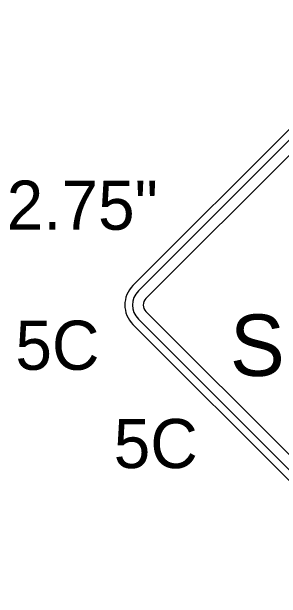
# Model space of a CAD drawing. Extents: x 99976 to 100136, y 99905 to 100011.
# Drawn here: x 100073.718 to 100073.964, y 99975.111 to 99975.648 of the extents above; entities that cross this region are included whole.
import ezdxf

# ---------------------------------------------------------------- set-up
doc = ezdxf.new("R2010")
doc.units = 0
doc.layers.add('TR_SN_ConstructionSigns', color=7, linetype='Continuous')

msp = doc.modelspace()

# ---------------------------------------------------------------- linework, layer by layer
at = {"layer": 'TR_SN_ConstructionSigns'}
for p, q in [((100074.07903, 99975.64797), (100073.82845, 99975.39739)), ((100074.084, 99975.643), (100073.83342, 99975.39242)), ((100073.84038, 99975.38546), (100074.09096, 99975.63604)), ((100074.09096, 99975.12294), (100073.84038, 99975.37352)), ((100073.83342, 99975.36656), (100074.084, 99975.11598)), ((100073.82845, 99975.36159), (100074.07903, 99975.11101))]:
    msp.add_line(p, q, dxfattribs=at)
for radius in [0.02531, 0.01828, 0.00844]:
    msp.add_arc((100073.84635, 99975.37949), radius, 135, 225, dxfattribs=at)

# ---------------------------------------------------------------- texts
for s, height, p in [('12.75"', 0.045, (100073.67941, 99975.4484)), ('S', 0.05625, (100073.91721, 99975.31455)), ('5C', 0.045, (100073.72086, 99975.32017)), ('5C', 0.045, (100073.81086, 99975.23017))]:
    msp.add_text(s, height=height, dxfattribs=at).set_placement(p)

doc.saveas('drawing.dxf')
